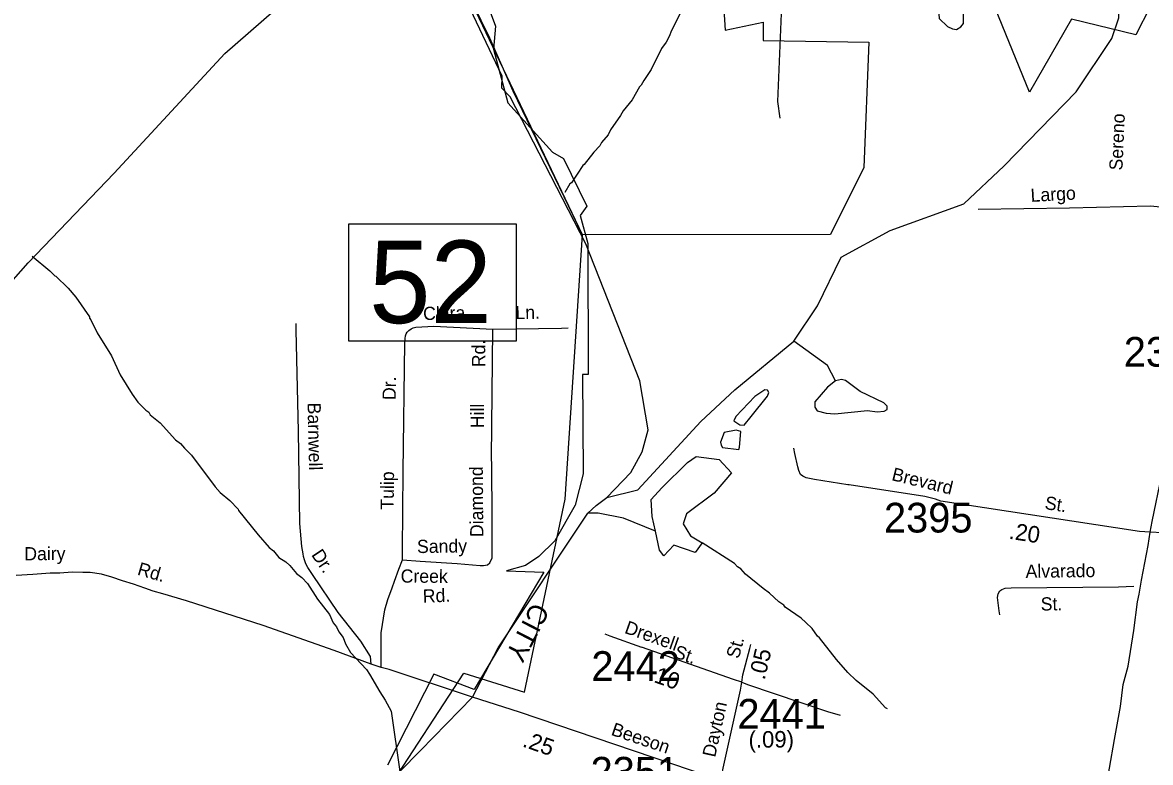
# Model space of a CAD drawing. Extents: x 1551653 to 1702041, y 811336 to 920032.
# Drawn here: x 1647506 to 1653106, y 868888 to 872563 of the extents above; entities that cross this region are included whole.
import ezdxf

# ---------------------------------------------------------------- set-up
doc = ezdxf.new("R2010")
doc.units = 0
for name, color, linetype in [('Old_Level_10', 7, 'Continuous'), ('Old_Level_11', 7, 'Continuous'), ('Old_Level_17', 7, 'Continuous'), ('Old_Level_19', 7, 'Continuous'), ('Old_Level_28', 7, 'Continuous'), ('Old_Level_31', 7, 'Continuous'), ('Old_Level_32', 7, 'Continuous'), ('Old_Level_35', 7, 'Continuous'), ('Old_Level_48', 7, 'Continuous'), ('Old_Level_49', 7, 'Continuous'), ('Old_Level_50', 7, 'Continuous'), ('Old_Level_59', 7, 'Continuous'), ('Old_Level_62', 7, 'Continuous'), ('Old_Level_8', 7, 'Continuous')]:
    doc.layers.add(name, color=color, linetype=linetype)

msp = doc.modelspace()

# ---------------------------------------------------------------- linework, layer by layer
at = {"layer": 'Old_Level_28'}
msp.add_lwpolyline([(1644171.765, 866437.637), (1644300.244, 866668.28), (1644396.093, 866923.417), (1644465.371, 867143.232), (1644567.338, 867353.463), (1644731.686, 867707.255), (1644918.027, 868126.247), (1645161.503, 868653.762), (1645269.59, 868868.076), (1645326.692, 868957.884), (1645563.256, 869215.062), (1645824.294, 869502.855), (1646259.715, 869973.061), (1646877.039, 870634.654), (1647240.043, 871036.748), (1647534.593, 871369.737), (1647960.818, 871814.695), (1648510.383, 872409.108), (1648820.365, 872680.572), (1649443.716, 873199.493), (1649851.587, 873532.19), (1650574.242, 874119.545)], dxfattribs=at)
at = {"layer": 'Old_Level_31'}
msp.add_line((1649739.842, 869212.701), (1649739.842, 869212.701), dxfattribs=at)
msp.add_lwpolyline([(1649126.589, 871563.755), (1649957.216, 871563.755), (1649957.216, 870980.437), (1649126.589, 870980.437), (1649126.589, 871563.755)], dxfattribs=at)
at = {"layer": 'Old_Level_32'}
for points in [[(1654158.267, 871714.011), (1653936.546, 871631.396), (1653846.631, 871603.899), (1653726.746, 871591.4), (1653574.39, 871601.4), (1653432.026, 871611.399), (1653302.149, 871631.396), (1653107.334, 871651.394), (1652705.217, 871641.395), (1652250.649, 871633.896)], [(1653104.467, 870031.811), (1653115.799, 870084.355), (1653162.929, 870315.73), (1653203.68, 870509.01), (1653215.399, 870622.838), (1653225.734, 870658.649), (1653234.303, 870686.49), (1653244.231, 870712.103), (1653252.846, 870732.34), (1653272.302, 870763.964), (1653287.515, 870783.865), (1653313.847, 870809.344), (1653346.304, 870840.902), (1653380.723, 870870.42), (1653419.145, 870899.856), (1654036.774, 871244.267), (1654242.105, 871361.671), (1654313.12, 871404.042)], [(1653104.467, 870031.811), (1653052.574, 870034.839), (1652066.281, 870186.198), (1652039.307, 870196.28), (1651985.541, 870209.184), (1651610.499, 870266.641), (1651604.178, 870267.618)], [(1652439.034, 867598.831), (1652485.054, 867690.928), (1652556.176, 867841.63), (1652602.196, 867946.285), (1652631.482, 868021.636), (1652664.951, 868092.801), (1652706.788, 868189.084), (1652756.992, 868297.924), (1652782.094, 868348.159), (1652798.828, 868398.393), (1652828.114, 868486.303), (1652853.215, 868574.213), (1652928.521, 869001.204), (1652957.807, 869165.303), (1652970.358, 869274.144), (1652995.46, 869366.24), (1653024.746, 869542.898), (1653041.48, 869685.228), (1653049.847, 869722.903), (1653062.398, 869794.069), (1653095.868, 869965.702), (1653104.467, 870031.811)], [(1653575.145, 869958.285), (1653166.716, 870027.865), (1653104.467, 870031.811)], [(1651077.167, 869287.029), (1651035.396, 869299.486), (1650578.785, 869461.182)], [(1651077.167, 869287.029), (1651081.698, 869322.958), (1651117.591, 869454.302), (1651121.977, 869473.223)], [(1650974.349, 868806.843), (1650985.012, 868858.857), (1651070.557, 869247.341), (1651077.167, 869287.029)], [(1650974.349, 868806.843), (1650920.498, 868815.744), (1649973.305, 869137.384), (1649739.842, 869212.701)]]:
    msp.add_lwpolyline(points, dxfattribs=at)
at = {"layer": 'Old_Level_35'}
msp.add_line((1649286.626, 869359.073), (1649236.938, 869375.694), dxfattribs=at)
for points in [[(1651788.506, 873948.96), (1651718.378, 873922.337), (1651546.687, 873811.005), (1651466.886, 873752.92), (1651416.922, 873725.357), (1651390.43, 873701.883), (1651350.814, 873673.051), (1651330.098, 873656.165), (1651309.076, 873636.258), (1651300.906, 873618.413), (1651295.194, 873561.72), (1651283.066, 872849.229), (1651254.113, 872170.385), (1651266.203, 872088.096)], [(1649236.938, 869375.694), (1649233.51, 869413.784), (1649186.44, 869490.385), (1649072.654, 869631.979), (1648945.243, 869821.877), (1648921.729, 869856.175), (1648912.093, 869874.384), (1648906.299, 869894.512), (1648900.62, 869910.437), (1648898.704, 869924.482), (1648893.235, 869960.614), (1648882.946, 870074.688), (1648875.453, 870532.706), (1648864.452, 871034.814), (1648864.944, 871068.827)], [(1649393.296, 869894.772), (1649392.255, 869941.735), (1649395.825, 870333.686), (1649404.795, 870971.47), (1649405.241, 870993.472), (1649407.327, 871007.438), (1649410.726, 871017.176), (1649415.694, 871025.279), (1649424.667, 871033.501), (1649436.225, 871041.07), (1649446.346, 871046.667), (1649458.033, 871050.634), (1649547.98, 871055.407), (1649840.365, 871039.64)], [(1649840.365, 871039.64), (1650182.1, 871045.662), (1650215.335, 871046.388)], [(1649393.296, 869894.772), (1649480.985, 869887.461), (1649664.341, 869876.453), (1649778.555, 869865.716), (1649794.556, 869865.392), (1649814.645, 869869.188), (1649826.849, 869878.945), (1649837.181, 869904.749), (1649837.758, 869952.764), (1649838.004, 870102.645), (1649835.77, 870366.641), (1649834.261, 870400.692), (1649840.365, 871039.64)], [(1651604.178, 870267.618), (1651438.941, 870293.143), (1651397.087, 870301.598), (1651380.841, 870309.534), (1651369.207, 870317.976), (1651361.011, 870338.153), (1651355.778, 870356.27), (1651340.713, 870422.415), (1651335.04, 870448.543)], [(1649286.626, 869359.073), (1649286.626, 869458.146), (1649286.626, 869531.533), (1649304.962, 869645.283), (1649319.631, 869696.654), (1649341.634, 869755.364), (1649352.635, 869788.388), (1649374.638, 869847.098), (1649393.296, 869894.772)], [(1649236.938, 869375.694), (1649053.034, 869444.32), (1648701.321, 869567.341), (1648320.579, 869690.155), (1648202.849, 869725.244), (1648155.257, 869737.776), (1648112.673, 869752.815), (1648057.566, 869772.866), (1648002.458, 869790.411), (1647949.856, 869807.956), (1647897.253, 869822.994), (1647842.146, 869830.513), (1647804.572, 869830.513), (1647751.97, 869833.02), (1647691.853, 869828.007), (1647643.199, 869827.989), (1647557.734, 869821.88), (1647474.305, 869815.772)], [(1652358.517, 869621.417), (1652354.921, 869641.503), (1652347.86, 869707.484), (1652350.026, 869725.449), (1652358.317, 869739.488), (1652368.28, 869747.293), (1652384.406, 869752.966), (1652414.455, 869754.557), (1652948.283, 869760.909), (1653024.778, 869763.553)], [(1650396.66, 869526.802), (1650422.664, 869516.468), (1650578.785, 869461.182)], [(1649739.842, 869212.701), (1649326.439, 869348.656), (1649286.626, 869359.073)], [(1651077.167, 869287.029), (1651104.93, 869274.657), (1651503.036, 869140.888), (1651566.081, 869121.793)]]:
    msp.add_lwpolyline(points, dxfattribs=at)
at = {"layer": 'Old_Level_48'}
for points in [[(1649320.943, 868755.531), (1649697.484, 869331.474), (1649998.61, 869236.316), (1650199.869, 870196.236), (1650286.823, 871508.315), (1649550.766, 873052.277), (1649503.455, 873320.92)], [(1650982.146, 872730.385), (1650993.97, 872525.217), (1651183.165, 872564.673), (1651183.165, 872473.926), (1651707.389, 872466.034), (1651683.739, 871842.642), (1651518.195, 871511.218), (1650286.823, 871508.315), (1649942.583, 872223.249), (1649825.917, 872485.912), (1649612.028, 872923.684)], [(1653176.76, 872781.437), (1653033.715, 872501.545), (1652714.45, 872580.455), (1652505.549, 872217.467), (1652253.29, 872840.86)]]:
    msp.add_lwpolyline(points, dxfattribs=at)
at = {"layer": 'Old_Level_49'}
for points in [[(1649576.856, 873359.577), (1649649.547, 873290.884), (1649649.547, 873136.48), (1649708.36, 872938.592), (1649854.087, 872546.033), (1649843.834, 872431.409), (1649914.885, 872163.918), (1650136.649, 871919.086), (1650192.628, 871888.533), (1650307.867, 871651.288), (1650274.341, 871604.228), (1650312.378, 871466.433), (1650314.224, 870814.778), (1650286.952, 870814.265), (1650289.412, 870322.14), (1650249.223, 870165.104), (1650148.565, 869988.773), (1650069.926, 869910.054), (1650003.87, 869865.972), (1649908.221, 869839.96), (1650094.613, 869832.783), (1649748.28, 869250.846), (1649547.998, 869325.914), (1649317.978, 868874.883)], [(1650982.146, 872730.385), (1650993.97, 872525.217), (1651183.165, 872564.673), (1651183.165, 872473.926), (1651707.389, 872466.034), (1651683.739, 871842.642), (1651518.195, 871511.218), (1650286.823, 871508.315), (1649942.583, 872223.249), (1649825.917, 872485.912), (1649612.028, 872923.684)], [(1653176.76, 872781.437), (1653033.715, 872501.545), (1652714.45, 872580.455), (1652505.549, 872217.467), (1652253.29, 872840.86)]]:
    msp.add_lwpolyline(points, dxfattribs=at)
at = {"layer": 'Old_Level_50'}
msp.add_line((1649678.224, 869232.125), (1649678.224, 869232.125), dxfattribs=at)
at = {"layer": 'Old_Level_59'}
for points in [[(1650406.377, 870203.119), (1650526.64, 870328.402), (1650583.09, 870431.577), (1650612.542, 870539.664), (1650570.818, 870782.859), (1650302.126, 871464.69), (1649927.188, 872194.471), (1649886.177, 872237.942), (1649887.1, 872296.997), (1649618.174, 872867.144), (1649603.103, 872982.281), (1649554.096, 873048.923), (1649506.113, 873266.586), (1649512.162, 873726.107), (1649481.097, 873910.552), (1649479.149, 874452.197), (1649539.127, 874575.741), (1649679.177, 875199.817), (1650003.16, 875787.393), (1650351.133, 876249.786), (1650676.141, 876945.63), (1650846.129, 877221.22), (1651443.138, 877688.329)], [(1650406.377, 870203.119), (1650561.001, 870242.423), (1650874.334, 870581.074), (1651043.297, 870738.554), (1651335.769, 870980.581), (1651453.17, 871156.387), (1651570.978, 871397.127), (1651813.957, 871529.779), (1652179.655, 871662.432), (1652380.911, 871851.584), (1652737.222, 872219.385), (1652915.207, 872484.927), (1652950.168, 872586.018), (1652951.886, 872667.07)], [(1648443.328, 866565.791), (1648462.091, 866817.698), (1648514.071, 866944.625), (1648582.149, 867058.121), (1648801.144, 867263.788), (1648903.158, 867471.814), (1649149.118, 868520.553), (1649218.118, 868693.104), (1649379.496, 868841.94), (1649482.578, 868947.57), (1649739.842, 869212.701), (1649866.951, 869456.46), (1650313.352, 870125.449), (1650354.836, 870163.815), (1650406.377, 870203.119)]]:
    msp.add_lwpolyline(points, dxfattribs=at)
at = {"layer": 'Old_Level_62'}
for points in [[(1652165.103, 872541.427), (1652177.611, 872558.857), (1652180.277, 872661.178), (1652171.768, 872680.965), (1652157.004, 872694.088), (1652130.655, 872696.447), (1652061.142, 872618.117), (1652056.221, 872605.301), (1652057.964, 872584.283), (1652099.487, 872544.4), (1652123.683, 872532.507), (1652143.983, 872528.099), (1652165.103, 872541.427)], [(1650779.692, 872624.055), (1650725.968, 872520.914), (1650717.664, 872497.128), (1650701.157, 872465.345), (1650678.601, 872433.767), (1650626.928, 872330.625), (1650590.121, 872275.261), (1650577.716, 872251.475), (1650569.616, 872243.581), (1650532.604, 872180.22), (1650487.698, 872125.061), (1650475.292, 872101.275), (1650426.182, 872030.122), (1650413.776, 872006.336), (1650381.173, 871966.863), (1650372.869, 871950.971), (1650342.418, 871919.496), (1650295.461, 871858.288), (1650287.362, 871852.444), (1650231.998, 871767.45), (1650223.898, 871761.503), (1650198.882, 871719.878)], [(1647553.095, 871402.97), (1647641.882, 871329.459), (1647665.463, 871305.057), (1647671.41, 871303.007), (1647732.413, 871243.952), (1647769.732, 871199.353), (1647838.117, 871102.158), (1647837.912, 871094.161), (1647845.807, 871086.062), (1647876.77, 871021.573), (1647946.897, 870908.384), (1647991.394, 870813.548), (1648049.731, 870716.558), (1648079.156, 870678.111), (1648118.423, 870637.408), (1648132.264, 870627.155), (1648140.056, 870615.057), (1648189.371, 870574.252), (1648266.061, 870490.898), (1648289.744, 870472.546), (1648309.327, 870448.247), (1648344.698, 870413.593), (1648462.193, 870257.651), (1648487.722, 870229.149), (1648534.987, 870188.344), (1648576.305, 870145.693), (1648578.15, 870139.644), (1648676.165, 870018.048), (1648731.119, 869955.097), (1648752.855, 869938.693), (1648778.384, 869906.295), (1648813.96, 869883.636), (1648833.645, 869865.284), (1648866.966, 869826.734), (1648892.7, 869806.332), (1648920.177, 869775.882), (1648970.927, 869698.987), (1649029.675, 869621.99), (1649048.95, 869581.697), (1649064.636, 869561.397), (1649076.222, 869537.201), (1649097.752, 869508.904), (1649109.235, 869476.711), (1649134.559, 869434.265), (1649213.094, 869348.963), (1649228.78, 869326.612), (1649279.326, 869237.825), (1649306.598, 869197.327), (1649335.715, 869142.886), (1649379.496, 868841.94)], [(1651543.256, 870783.716), (1651502.664, 870860.212), (1651335.769, 870980.581)], [(1651503.476, 870751.318), (1651440.832, 870678.832), (1651439.397, 870653.303), (1651451.905, 870635.053), (1651496.401, 870622.75), (1651539.975, 870618.956), (1651701.761, 870635.771), (1651749.538, 870629.722), (1651784.705, 870632.387), (1651798.648, 870641.82), (1651798.853, 870657.711), (1651783.064, 870673.91), (1651664.852, 870730.915), (1651592.161, 870785.151), (1651572.066, 870789.765), (1651543.256, 870783.716), (1651503.476, 870751.318)], [(1651123.25, 870605.608), (1651204.348, 870706.494), (1651211.012, 870725.564), (1651205.784, 870737.354), (1651192.045, 870738.585), (1651141.602, 870705.264), (1651047.791, 870605.608), (1651037.948, 870584.488), (1651067.373, 870564.906), (1651089.724, 870563.47), (1651123.25, 870605.608)], [(1651065.594, 870454.674), (1651071.95, 870532.286), (1651049.702, 870538.95), (1650990.032, 870527.057), (1650972.397, 870479.485), (1650974.345, 870463.491), (1650981.625, 870452.726), (1651063.338, 870443.088), (1651065.594, 870454.674)], [(1650631.566, 870109.979), (1650626.657, 870193.5), (1650680.653, 870252.457), (1650808.279, 870377.741), (1650850.003, 870407.219), (1650965.357, 870392.48), (1651026.715, 870326.154), (1650940.813, 870225.435), (1650803.37, 870122.261), (1650786.19, 870073.131), (1650823.005, 870014.174), (1650880.27, 869978.268)], [(1650648.746, 870036.283), (1650490.064, 870100.884), (1650364.893, 870125.449), (1650313.352, 870125.449)], [(1650880.27, 869978.268), (1650845.094, 869930.652), (1650739.557, 869967.5), (1650690.47, 869913.457), (1650668.381, 869942.935), (1650648.746, 870036.283), (1650631.566, 870109.979)], [(1651800.954, 869154.881), (1651791.111, 869159.085), (1651730.211, 869226.137), (1651645.319, 869295.547), (1651604.001, 869334.199), (1651547.099, 869399.201), (1651462.823, 869506.648), (1651452.98, 869514.748), (1651427.554, 869553.195), (1651396.078, 869583.748), (1651372.497, 869604.15), (1651293.347, 869659.514), (1651285.555, 869669.665), (1651261.872, 869686.069), (1651214.505, 869728.822), (1651182.927, 869751.378), (1651096.087, 869822.838), (1651072.506, 869849.29), (1651056.717, 869859.543), (1651041.031, 869875.742), (1650880.27, 869978.268)]]:
    msp.add_lwpolyline(points, dxfattribs=at)

# ---------------------------------------------------------------- texts
at = {"layer": 'Old_Level_10'}
for s, rotation, p in [('Sereno', 87.485247, (1652967.221, 871827.672)), ('Clara', 1.009597, (1649495.451, 871085.366)), ('Ln.', 1.009683, (1649953.988, 871089.813)), ('Rd.', 89.885533, (1649803.078, 870851.087)), ('Dr.', 89.194244, (1649358.78, 870687.763)), ('Barnwell', 271.255086, (1648921.001, 870674.63)), ('Hill', 89.885533, (1649797.039, 870548.095)), ('Tulip', 89.478214, (1649348.968, 870143.224)), ('Diamond', 90.484894, (1649794.31, 870007.686)), ('Sandy', 0.857903, (1649464.898, 869927.641)), ('Dairy', 0.516606, (1647514.806, 869891.553)), ('Dr.', 303.859461, (1648937.746, 869919.276)), ('Rd.', 343.854794, (1648072.045, 869820.931)), ('Alvarado', 0.681694, (1652486.82, 869804.588)), ('Creek', 359.689603, (1649383.26, 869781.054)), ('Rd.', 2.400606, (1649494.551, 869680.882)), ('St.', 0.681694, (1652561.973, 869642.229))]:
    msp.add_text(s, height=65.6167, rotation=rotation, dxfattribs=at).set_placement(p)
at = {"layer": 'Old_Level_11'}
for s, rotation, p in [('Largo', 3.113667, (1652513.101, 871672.118)), ('Brevard', 346.261447, (1651817.911, 870290.413)), ('St.', 351.275278, (1652578.894, 870146.627)), ('Drexell', 340.499922, (1650490.974, 869531.902)), ('St.', 74.716064, (1651062.111, 869399.277)), ('St.', 340.499922, (1650735.869, 869411.05)), ('Dayton', 77.581597, (1650944.927, 868910.181)), ('Beeson', 341.353356, (1650424.371, 869025.32))]:
    msp.add_text(s, height=65.6167, rotation=rotation, dxfattribs=at).set_placement(p)
at = {"layer": 'Old_Level_17'}
for s, rotation, p in [('.20', 351.275278, (1652400.488, 869999.398)), ('.05', 76.94735, (1651190.863, 869294.197)), ('.10', 340.499922, (1650607.804, 869297.951)), ('.25', 341.243975, (1649983.985, 868967.687)), ('(.09)', 0.357342, (1651111.18, 868960.818))]:
    msp.add_text(s, height=82.0208, rotation=rotation, dxfattribs=at).set_placement(p)
at = {"layer": 'Old_Level_19'}
msp.add_text('CITY', height=98.425, rotation=242.733344, dxfattribs=at).set_placement((1650039.029, 869688.347))
at = {"layer": 'Old_Level_31'}
msp.add_text('52', height=410.1042, dxfattribs=at).set_placement((1649226.677, 871070.244))
at = {"layer": 'Old_Level_8'}
for s, p in [('2396', (1652974.177, 870853.69)), ('2395', (1651783.483, 870029.957)), ('2442', (1650330.536, 869292.804)), ('2441', (1651055.645, 869055.44)), ('2351', (1650326.601, 868767.543))]:
    msp.add_text(s, height=147.6375, dxfattribs=at).set_placement(p)

doc.saveas('drawing.dxf')
